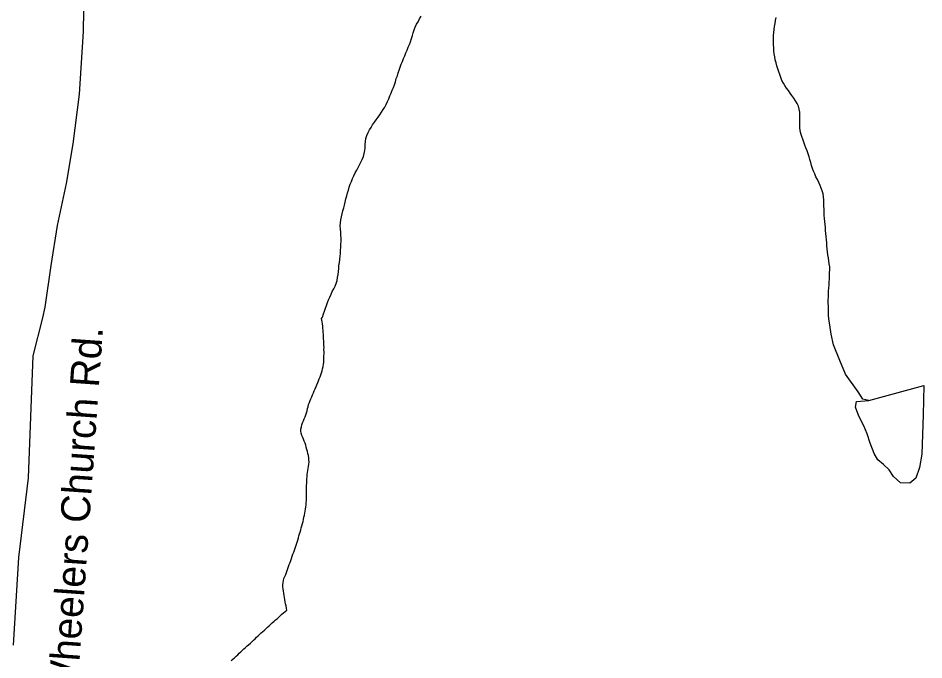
# Model space of a CAD drawing. Extents: x 1950930 to 2061844, y 904556 to 1017002.
# Drawn here: x 1965382 to 1968341, y 908865 to 910962 of the extents above; entities that cross this region are included whole.
import ezdxf

# ---------------------------------------------------------------- set-up
doc = ezdxf.new("R2010")
doc.units = 0
for name, color, linetype in [('Exist Hydrographic Creek Single Shore', 7, 'Continuous'), ('Exist Hydrographic Misc Water Feature', 7, 'Continuous'), ('Exist Road Secondary Type 51 Attributed', 7, 'Continuous'), ('Exist Road Secondary Type 51 Label', 7, 'Continuous')]:
    doc.layers.add(name, color=color, linetype=linetype)

msp = doc.modelspace()

# ---------------------------------------------------------------- linework, layer by layer
at = {"layer": 'Exist Hydrographic Creek Single Shore'}
for points in [[(1966669.9, 910904.6), (1966672.6, 910913.5), (1966676.1, 910923.6), (1966679.5, 910932.3), (1966683.9, 910942.2), (1966688.6, 910950), (1966693.1, 910959.2), (1966698.4, 910968.1)], [(1967852.9, 910934.4), (1967854.9, 910944.3), (1967856.5, 910954.2), (1967858.6, 910964.1)], [(1968030.8, 909980.1), (1968029.6, 909990.4), (1968029.2, 910000.6), (1968029.2, 910011.2), (1968029, 910020.9), (1968028.2, 910030.8), (1968028.6, 910040.5), (1968029, 910050.6), (1968029.2, 910060.3), (1968029.6, 910070.4), (1968030.4, 910080), (1968031.7, 910089.9), (1968032.1, 910099.7), (1968032.3, 910109.3), (1968032.7, 910119.4), (1968033.1, 910129.1), (1968033.5, 910139.2), (1968033.5, 910148.9), (1968032.1, 910158.8), (1968030.2, 910168.5), (1968029, 910178.4), (1968027.8, 910188.4), (1968026.3, 910198.3), (1968025.5, 910208.2), (1968024.5, 910218.1), (1968023.7, 910227.9), (1968022.6, 910237.8), (1968022, 910248.4), (1968021, 910258.4), (1968020.2, 910268.2), (1968019.2, 910277.7), (1968018.3, 910288), (1968017.3, 910297.5), (1968016.5, 910307.3), (1968015.7, 910317.7), (1968014.8, 910328.3), (1968014.8, 910338.1), (1968014.6, 910347.8), (1968014.4, 910358.4), (1968013.8, 910368.2), (1968013.4, 910378), (1968011.6, 910388), (1968008.5, 910397), (1968005.4, 910406.4), (1968001.7, 910415.2), (1967997.4, 910425.1), (1967993.5, 910434.2), (1967988.6, 910443.5), (1967984.5, 910452.6), (1967980.6, 910461.7), (1967976.9, 910470.8), (1967973.8, 910479.8), (1967971.4, 910489.9), (1967968.7, 910499.6), (1967965.8, 910508.7), (1967962.6, 910518.9), (1967959.3, 910527.8), (1967955.8, 910537.8), (1967952.3, 910546.8), (1967948.4, 910556.7), (1967945.3, 910565.8), (1967942.1, 910574.8), (1967939.2, 910584.9), (1967936.9, 910594.6), (1967935.5, 910604.5), (1967935.5, 910614.3), (1967935.5, 910624.4), (1967935.5, 910635), (1967935.9, 910644.7), (1967935.3, 910654.4), (1967933.6, 910664.5), (1967931, 910673.8), (1967926.9, 910682.5), (1967922, 910691.8), (1967916.6, 910700), (1967910.1, 910708.7), (1967904.1, 910716.9), (1967898.8, 910725), (1967892.6, 910732.4), (1967886.5, 910741.1), (1967882, 910749.1), (1967877.5, 910758.3), (1967874, 910767.3), (1967870.5, 910777.2), (1967867.2, 910786.6), (1967864.3, 910796.3), (1967861.1, 910805.4), (1967858, 910815.2), (1967855.5, 910825.4), (1967853.7, 910835.3), (1967852.4, 910844.8), (1967851, 910854.8), (1967850.6, 910864.6), (1967850, 910874.5), (1967849.6, 910884.6), (1967849.8, 910895.2), (1967849.6, 910904.9), (1967850.4, 910915), (1967851.6, 910924.5), (1967852.9, 910934.4)], [(1966373.4, 909980.1), (1966376.1, 909985.1), (1966379.4, 909995.1), (1966382.4, 910003.9), (1966385.9, 910013.6), (1966389, 910022.9), (1966392.5, 910032.5), (1966396, 910041.2), (1966400.1, 910050.4), (1966404.2, 910059.5), (1966408.5, 910068.2), (1966413, 910077.2), (1966417.3, 910085.5), (1966421.4, 910094.2), (1966423.8, 910104), (1966425.9, 910113.8), (1966427.5, 910123.8), (1966428.8, 910133.7), (1966429.6, 910143.4), (1966430.2, 910152.9), (1966431.6, 910162.9), (1966432.9, 910172.9), (1966433.7, 910183.6), (1966434.9, 910193.2), (1966435.7, 910202.8), (1966436.6, 910212.9), (1966436.8, 910222.6), (1966437.4, 910233.5), (1966437.2, 910243.2), (1966436.8, 910253), (1966436.4, 910262.8), (1966434.9, 910272.7), (1966434.5, 910282.6), (1966435.7, 910292.5), (1966436.6, 910303), (1966438.6, 910312.7), (1966440.7, 910322.6), (1966443.1, 910331.6), (1966445.6, 910341.7), (1966448, 910351.1), (1966450.1, 910360.9), (1966452.6, 910371.2), (1966455.6, 910380.8), (1966458.5, 910390.5), (1966460.8, 910399.5), (1966463.6, 910409.2), (1966467.3, 910418.8), (1966470.6, 910428.1), (1966474.7, 910437.6), (1966478.8, 910446.6), (1966483.3, 910455.8), (1966488.2, 910464.8), (1966492.7, 910473.4), (1966497.1, 910482.4), (1966501.6, 910491.5), (1966506.1, 910500.1), (1966509.8, 910509.4), (1966512.6, 910519), (1966514.7, 910528.9), (1966515.3, 910538.5), (1966515.7, 910548.6), (1966517.1, 910559), (1966518.4, 910568.9), (1966521, 910577.9), (1966525.3, 910587.7), (1966529.7, 910596.4), (1966535, 910604.5), (1966540.1, 910613.4), (1966546.3, 910621.8), (1966551.8, 910629.9), (1966558, 910637.9), (1966563.9, 910645.9), (1966569.4, 910654), (1966574.8, 910663), (1966579.5, 910671.2), (1966584.4, 910679.8), (1966588.5, 910688.9), (1966593, 910698), (1966596.7, 910707.6), (1966600.8, 910716.7), (1966604.5, 910726.2), (1966608.6, 910735.3), (1966611.7, 910744.3), (1966614.5, 910753.9), (1966617.6, 910764), (1966620.9, 910773.7), (1966623.6, 910782.6), (1966627.1, 910792.2), (1966630.5, 910801.4), (1966633.8, 910811.1), (1966637.5, 910819.8), (1966641.2, 910829.9), (1966644.9, 910838.6), (1966648.6, 910848.6), (1966652.7, 910857.3), (1966656.8, 910866.5), (1966660.5, 910876), (1966663.6, 910884.8), (1966667, 910894.9), (1966669.9, 910904.6)], [(1966333.6, 909705.4), (1966335.9, 909711.9), (1966338.8, 909718.4), (1966341.6, 909724.9), (1966343.9, 909731.4), (1966346.7, 909738), (1966349.4, 909744.4), (1966352.7, 909750.8), (1966355.2, 909757.8), (1966358.2, 909764.1), (1966361.1, 909770.7), (1966363.8, 909777.1), (1966366, 909782.9), (1966368.9, 909790.2), (1966371.4, 909796.6), (1966373.2, 909803.3), (1966375.7, 909809.8), (1966376.7, 909816.1), (1966378.3, 909823.6), (1966379.4, 909829.9), (1966380.4, 909837.5), (1966380.6, 909844), (1966381, 909851.6), (1966381.2, 909858), (1966381.6, 909865.3), (1966381.4, 909871.9), (1966381.2, 909879.1), (1966381.4, 909885.6), (1966381, 909893), (1966381, 909900), (1966380.4, 909907.2), (1966380.2, 909913.8), (1966379.8, 909921.2), (1966379.4, 909928.6), (1966378.7, 909935.1), (1966378.1, 909941.7), (1966377.7, 909949.1), (1966377.5, 909955.6), (1966376.5, 909963.1), (1966375.5, 909969.7), (1966373.4, 909980.1)], [(1968160.8, 909712.3), (1968141.2, 909716.5), (1968126.4, 909740.7), (1968084.8, 909799), (1968066.9, 909842.8), (1968045.8, 909894.2), (1968038.4, 909929.4), (1968030.8, 909980.1)], [(1966258.8, 909034.2), (1966257.3, 909041.7), (1966255.9, 909048.4), (1966254.9, 909055), (1966253.7, 909062.2), (1966252.2, 909068.9), (1966251.2, 909075.5), (1966249.8, 909083), (1966248.7, 909089.7), (1966247.9, 909096.8), (1966247.3, 909103.3), (1966247.3, 909110.6), (1966247.5, 909117.5), (1966248.7, 909124.7), (1966250.6, 909131.2), (1966253.4, 909137.7), (1966256.1, 909144.1), (1966258.6, 909150.7), (1966261, 909157.3), (1966263.3, 909163.8), (1966265.8, 909170.3), (1966268, 909176.8), (1966270.5, 909183.4), (1966272.7, 909190), (1966275.2, 909196.4), (1966277.6, 909203.8), (1966279.9, 909210.4), (1966282.4, 909216.9), (1966284.8, 909223.4), (1966286.7, 909229.6), (1966288.9, 909236.2), (1966291.8, 909242.7), (1966293.6, 909249.2), (1966295.7, 909256.6), (1966298.2, 909263.2), (1966299.6, 909269.8), (1966301.6, 909276.5), (1966303.5, 909282.7), (1966305.5, 909290), (1966307.2, 909296.7), (1966309, 909303.4), (1966310.7, 909310.3), (1966312.7, 909317), (1966314.1, 909323.7), (1966315.8, 909331.1), (1966317.2, 909337.4), (1966318.5, 909344.1), (1966319.7, 909351.2), (1966320.7, 909357.9), (1966321.5, 909365.2), (1966322.6, 909371.8), (1966323, 909379.1), (1966323.6, 909385.5), (1966324, 909393.2), (1966324.2, 909399.6), (1966324.2, 909406.9), (1966324.4, 909413.4), (1966324.4, 909421.1), (1966324.6, 909427.5), (1966324.6, 909434.9), (1966325, 909442.5), (1966324.8, 909449.1), (1966325.2, 909456.3), (1966325.8, 909462.7), (1966326.2, 909470.4), (1966326.9, 909476.7), (1966328.3, 909484.2), (1966329.7, 909490.5), (1966330.8, 909497.2), (1966331.6, 909504.4), (1966332.6, 909511.2), (1966332.2, 909518.6), (1966331.6, 909525.1), (1966330.8, 909532.6), (1966328.9, 909539), (1966327.1, 909545.7), (1966325.6, 909552.4), (1966323.4, 909559.7), (1966321.5, 909566), (1966319.3, 909572.9), (1966316.8, 909579.7), (1966314.1, 909586.2), (1966311.7, 909591.9), (1966309, 909598.3), (1966306.8, 909605.2), (1966305.3, 909612.7), (1966306.1, 909619.1), (1966307.4, 909626.6), (1966309.2, 909632.9), (1966311.5, 909639.3), (1966313.9, 909645.9), (1966316.6, 909652.4), (1966319.5, 909658.8), (1966321.9, 909665.4), (1966323.8, 909672), (1966325.8, 909678.6), (1966327.9, 909686), (1966329.3, 909692.2), (1966331.2, 909698.9), (1966333.6, 909705.4)], [(1966078.5, 908863.2), (1966083.9, 908867.2), (1966089, 908872.1), (1966093.9, 908877.1), (1966099.5, 908881.5), (1966104.4, 908886.4), (1966109.5, 908891.3), (1966114.6, 908896.2), (1966119.8, 908901.2), (1966124.7, 908905.7), (1966130.2, 908910.5), (1966135.1, 908914.6), (1966140.7, 908919.5), (1966145.2, 908924), (1966150.7, 908928.9), (1966156, 908933.8), (1966161.2, 908938.7), (1966166.3, 908943.6), (1966171.4, 908948.5), (1966176.3, 908953), (1966181.9, 908957.8), (1966186.8, 908961.9), (1966191.7, 908966.9), (1966196.9, 908971.8), (1966202.4, 908976.2), (1966207.3, 908981.1), (1966212.4, 908986), (1966218, 908990.9), (1966222.9, 908995.8), (1966228.2, 908999.5), (1966233.4, 909004.4), (1966238.5, 909009.3), (1966243.8, 909014.1), (1966249.3, 909019), (1966254.7, 909023.1), (1966259.8, 909027.6), (1966258.8, 909034.2)]]:
    msp.add_lwpolyline(points, dxfattribs=at)
at = {"layer": 'Exist Hydrographic Misc Water Feature'}
msp.add_lwpolyline([(1968160.8, 909712.3), (1968341.1, 909761.7), (1968338.4, 909665.9), (1968334.3, 909537), (1968327.3, 909493), (1968314.8, 909458.8), (1968295.2, 909442), (1968265.2, 909443.3), (1968242.2, 909464.6), (1968228.1, 909486.3), (1968208.8, 909503.8), (1968190.6, 909518.8), (1968178.3, 909538.9), (1968165.1, 909572.5), (1968155.9, 909604), (1968145.3, 909629.5), (1968128.4, 909661.3), (1968117.8, 909690.9), (1968120.7, 909708.7), (1968160.8, 909712.3)], dxfattribs=at)
at = {"layer": 'Exist Road Secondary Type 51 Attributed'}
msp.add_lwpolyline([(1965366.6, 908913.1), (1965383.9, 909199.3), (1965416.4, 909459.7), (1965431.4, 909858.8), (1965462.5, 909982), (1965470.5, 910017.7), (1965489.6, 910153.8), (1965510.8, 910284.5), (1965539.7, 910421.2), (1965561.7, 910551.2), (1965582.9, 910713.8), (1965595.2, 910917.9), (1965597.4, 911055.7)], dxfattribs=at)

# ---------------------------------------------------------------- texts
at = {"layer": 'Exist Road Secondary Type 51 Label'}
msp.add_text('Wheelers Church Rd.', height=95, rotation=85.9676, dxfattribs=at).set_placement((1965574.1, 908739.2))

doc.saveas('drawing.dxf')
